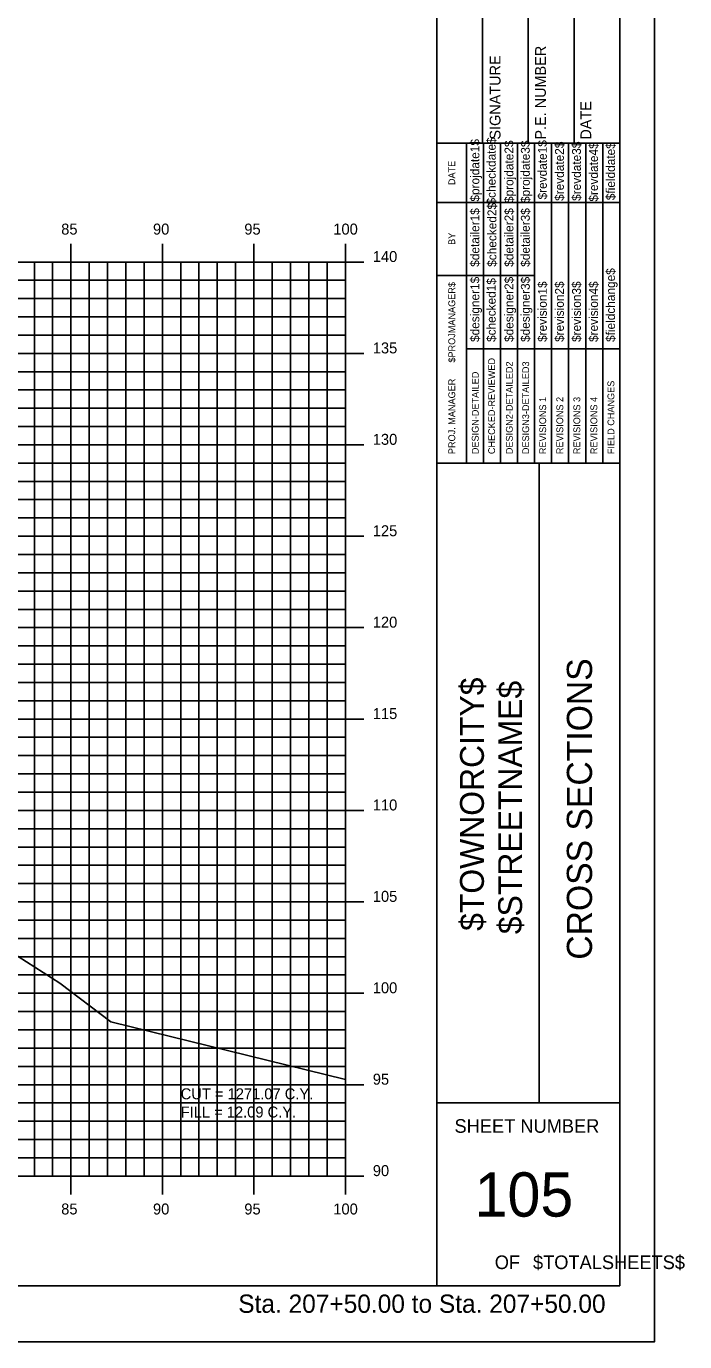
# Model space of a CAD drawing. Extents: x 850598 to 870284, y 366541 to 366651.
# Drawn here: x 868695.7 to 868731.7, y 366541.2 to 366613.1 of the extents above; entities that cross this region are included whole.
import ezdxf

# ---------------------------------------------------------------- set-up
doc = ezdxf.new("R2010")
doc.units = 0
for name, color, linetype in [('BORDER', 7, 'Continuous'), ('D_Text_Standard', 7, 'Continuous'), ('H_V ANNOTATION', 7, 'Continuous'), ('HIGHWAY_TITLE', 7, 'Continuous'), ('MAJOR', 7, 'Continuous'), ('MINOR', 7, 'Continuous'), ('PLOT BOUNDARY', 7, 'Continuous'), ('S_Roadway_Centerline', 7, 'Continuous')]:
    doc.layers.add(name, color=color, linetype=linetype)

msp = doc.modelspace()

# ---------------------------------------------------------------- linework, layer by layer
at = {"layer": 'BORDER'}
for p, q in [((868718.177, 366544.225), (868718.177, 366649.225)), ((868728.177, 366544.225), (868728.177, 366649.225)), ((868720.677, 366606.728), (868720.677, 366615.376)), ((868723.177, 366606.728), (868723.177, 366615.376)), ((868725.677, 366606.728), (868725.677, 366615.376)), ((868718.177, 366606.728), (868728.177, 366606.728)), ((868718.177, 366589.228), (868728.177, 366589.228)), ((868723.768, 366554.228), (868723.768, 366589.228)), ((868718.177, 366554.228), (868728.177, 366554.228)), ((868568.177, 366544.225), (868728.177, 366544.225))]:
    msp.add_line(p, q, dxfattribs=at)
for points in [[(868719.792, 366603.478), (868719.792, 366606.728)], [(868720.725, 366589.231), (868720.725, 366606.728)], [(868721.656, 366606.728), (868721.656, 366589.231)], [(868722.588, 366589.231), (868722.588, 366606.728)], [(868723.52, 366589.231), (868723.52, 366606.728)], [(868724.452, 366589.231), (868724.452, 366606.728)], [(868725.383, 366589.231), (868725.383, 366606.728)], [(868726.315, 366589.231), (868726.315, 366606.728)], [(868727.247, 366589.231), (868727.247, 366606.728)], [(868719.793, 366589.231), (868719.793, 366606.022)], [(868718.177, 366603.478), (868728.177, 366603.478)], [(868718.177, 366599.478), (868719.793, 366599.478)], [(868719.792, 366599.478), (868723.519, 366599.478)], [(868719.792, 366595.478), (868728.177, 366595.478)]]:
    msp.add_lwpolyline(points, dxfattribs=at)
at = {"layer": 'MAJOR'}
for p, q in [((868698.177, 366601.227), (868698.177, 366600.225)), ((868698.177, 366601.227), (868698.177, 366600.225)), ((868703.177, 366601.227), (868703.177, 366600.225)), ((868703.177, 366601.227), (868703.177, 366600.225)), ((868708.177, 366601.227), (868708.177, 366600.225)), ((868708.177, 366601.227), (868708.177, 366600.225)), ((868713.177, 366601.227), (868713.177, 366600.225)), ((868713.177, 366601.227), (868713.177, 366600.225)), ((868573.177, 366600.225), (868713.177, 366600.225)), ((868573.177, 366600.225), (868713.177, 366600.225)), ((868573.177, 366600.225), (868713.177, 366600.225)), ((868573.177, 366600.225), (868713.177, 366600.225)), ((868698.177, 366550.225), (868698.177, 366600.225)), ((868698.177, 366550.225), (868698.177, 366600.225)), ((868703.177, 366550.225), (868703.177, 366600.225)), ((868703.177, 366550.225), (868703.177, 366600.225)), ((868708.177, 366550.225), (868708.177, 366600.225)), ((868708.177, 366550.225), (868708.177, 366600.225)), ((868714.179, 366600.225), (868712.175, 366600.225)), ((868714.179, 366600.225), (868712.175, 366600.225)), ((868713.177, 366550.225), (868713.177, 366600.225)), ((868713.177, 366550.225), (868713.177, 366600.225)), ((868713.177, 366550.225), (868713.177, 366600.225)), ((868713.177, 366550.225), (868713.177, 366600.225)), ((868573.177, 366595.225), (868713.177, 366595.225)), ((868573.177, 366595.225), (868713.177, 366595.225)), ((868714.179, 366595.225), (868712.175, 366595.225)), ((868714.179, 366595.225), (868712.175, 366595.225)), ((868573.177, 366590.225), (868713.177, 366590.225)), ((868573.177, 366590.225), (868713.177, 366590.225)), ((868714.179, 366590.225), (868712.175, 366590.225)), ((868714.179, 366590.225), (868712.175, 366590.225)), ((868573.177, 366585.225), (868713.177, 366585.225)), ((868573.177, 366585.225), (868713.177, 366585.225)), ((868714.179, 366585.225), (868712.175, 366585.225)), ((868714.179, 366585.225), (868712.175, 366585.225)), ((868573.177, 366580.225), (868713.177, 366580.225)), ((868573.177, 366580.225), (868713.177, 366580.225)), ((868714.179, 366580.225), (868712.175, 366580.225)), ((868714.179, 366580.225), (868712.175, 366580.225)), ((868573.177, 366575.225), (868713.177, 366575.225)), ((868573.177, 366575.225), (868713.177, 366575.225)), ((868714.179, 366575.225), (868712.175, 366575.225)), ((868714.179, 366575.225), (868712.175, 366575.225)), ((868573.177, 366570.225), (868713.177, 366570.225)), ((868573.177, 366570.225), (868713.177, 366570.225)), ((868714.179, 366570.225), (868712.175, 366570.225)), ((868714.179, 366570.225), (868712.175, 366570.225)), ((868573.177, 366565.225), (868713.177, 366565.225)), ((868573.177, 366565.225), (868713.177, 366565.225)), ((868714.179, 366565.225), (868712.175, 366565.225)), ((868714.179, 366565.225), (868712.175, 366565.225)), ((868573.177, 366560.225), (868713.177, 366560.225)), ((868573.177, 366560.225), (868713.177, 366560.225)), ((868714.179, 366560.225), (868712.175, 366560.225)), ((868714.179, 366560.225), (868712.175, 366560.225)), ((868573.177, 366555.225), (868713.177, 366555.225)), ((868573.177, 366555.225), (868713.177, 366555.225)), ((868714.179, 366555.225), (868712.175, 366555.225)), ((868714.179, 366555.225), (868712.175, 366555.225)), ((868573.177, 366550.225), (868713.177, 366550.225)), ((868573.177, 366550.225), (868713.177, 366550.225)), ((868573.177, 366550.225), (868713.177, 366550.225)), ((868573.177, 366550.225), (868713.177, 366550.225)), ((868698.177, 366549.223), (868698.177, 366550.225)), ((868698.177, 366549.223), (868698.177, 366550.225)), ((868703.177, 366549.223), (868703.177, 366550.225)), ((868703.177, 366549.223), (868703.177, 366550.225)), ((868708.177, 366549.223), (868708.177, 366550.225)), ((868708.177, 366549.223), (868708.177, 366550.225)), ((868714.179, 366550.225), (868712.175, 366550.225)), ((868714.179, 366550.225), (868712.175, 366550.225)), ((868713.177, 366549.223), (868713.177, 366550.225)), ((868713.177, 366549.223), (868713.177, 366550.225))]:
    msp.add_line(p, q, dxfattribs=at)
at = {"layer": 'MINOR'}
for p, q in [((868696.177, 366550.225), (868696.177, 366600.225)), ((868696.177, 366550.225), (868696.177, 366600.225)), ((868697.177, 366550.225), (868697.177, 366600.225)), ((868697.177, 366550.225), (868697.177, 366600.225)), ((868699.177, 366550.225), (868699.177, 366600.225)), ((868699.177, 366550.225), (868699.177, 366600.225)), ((868700.177, 366550.225), (868700.177, 366600.225)), ((868700.177, 366550.225), (868700.177, 366600.225)), ((868701.177, 366550.225), (868701.177, 366600.225)), ((868701.177, 366550.225), (868701.177, 366600.225)), ((868702.177, 366550.225), (868702.177, 366600.225)), ((868702.177, 366550.225), (868702.177, 366600.225)), ((868704.177, 366550.225), (868704.177, 366600.225)), ((868704.177, 366550.225), (868704.177, 366600.225)), ((868705.177, 366550.225), (868705.177, 366600.225)), ((868705.177, 366550.225), (868705.177, 366600.225)), ((868706.177, 366550.225), (868706.177, 366600.225)), ((868706.177, 366550.225), (868706.177, 366600.225)), ((868707.177, 366550.225), (868707.177, 366600.225)), ((868707.177, 366550.225), (868707.177, 366600.225)), ((868709.177, 366550.225), (868709.177, 366600.225)), ((868709.177, 366550.225), (868709.177, 366600.225)), ((868710.177, 366550.225), (868710.177, 366600.225)), ((868710.177, 366550.225), (868710.177, 366600.225)), ((868711.177, 366550.225), (868711.177, 366600.225)), ((868711.177, 366550.225), (868711.177, 366600.225)), ((868712.177, 366550.225), (868712.177, 366600.225)), ((868712.177, 366550.225), (868712.177, 366600.225)), ((868573.177, 366599.225), (868713.177, 366599.225)), ((868573.177, 366599.225), (868713.177, 366599.225)), ((868713.177, 366599.225), (868712.175, 366599.225)), ((868713.177, 366599.225), (868712.175, 366599.225)), ((868573.177, 366598.225), (868713.177, 366598.225)), ((868573.177, 366598.225), (868713.177, 366598.225)), ((868713.177, 366598.225), (868712.175, 366598.225)), ((868713.177, 366598.225), (868712.175, 366598.225)), ((868573.177, 366597.225), (868713.177, 366597.225)), ((868573.177, 366597.225), (868713.177, 366597.225)), ((868713.177, 366597.225), (868712.175, 366597.225)), ((868713.177, 366597.225), (868712.175, 366597.225)), ((868573.177, 366596.225), (868713.177, 366596.225)), ((868573.177, 366596.225), (868713.177, 366596.225)), ((868713.177, 366596.225), (868712.175, 366596.225)), ((868713.177, 366596.225), (868712.175, 366596.225)), ((868573.177, 366594.225), (868713.177, 366594.225)), ((868573.177, 366594.225), (868713.177, 366594.225)), ((868713.177, 366594.225), (868712.175, 366594.225)), ((868713.177, 366594.225), (868712.175, 366594.225)), ((868573.177, 366593.225), (868713.177, 366593.225)), ((868573.177, 366593.225), (868713.177, 366593.225)), ((868713.177, 366593.225), (868712.175, 366593.225)), ((868713.177, 366593.225), (868712.175, 366593.225)), ((868573.177, 366592.225), (868713.177, 366592.225)), ((868573.177, 366592.225), (868713.177, 366592.225)), ((868713.177, 366592.225), (868712.175, 366592.225)), ((868713.177, 366592.225), (868712.175, 366592.225)), ((868573.177, 366591.225), (868713.177, 366591.225)), ((868573.177, 366591.225), (868713.177, 366591.225)), ((868713.177, 366591.225), (868712.175, 366591.225)), ((868713.177, 366591.225), (868712.175, 366591.225)), ((868573.177, 366589.225), (868713.177, 366589.225)), ((868573.177, 366589.225), (868713.177, 366589.225)), ((868713.177, 366589.225), (868712.175, 366589.225)), ((868713.177, 366589.225), (868712.175, 366589.225)), ((868573.177, 366588.225), (868713.177, 366588.225)), ((868573.177, 366588.225), (868713.177, 366588.225)), ((868713.177, 366588.225), (868712.175, 366588.225)), ((868713.177, 366588.225), (868712.175, 366588.225)), ((868573.177, 366587.225), (868713.177, 366587.225)), ((868573.177, 366587.225), (868713.177, 366587.225)), ((868713.177, 366587.225), (868712.175, 366587.225)), ((868713.177, 366587.225), (868712.175, 366587.225)), ((868573.177, 366586.225), (868713.177, 366586.225)), ((868573.177, 366586.225), (868713.177, 366586.225)), ((868713.177, 366586.225), (868712.175, 366586.225)), ((868713.177, 366586.225), (868712.175, 366586.225)), ((868573.177, 366584.225), (868713.177, 366584.225)), ((868573.177, 366584.225), (868713.177, 366584.225)), ((868713.177, 366584.225), (868712.175, 366584.225)), ((868713.177, 366584.225), (868712.175, 366584.225)), ((868573.177, 366583.225), (868713.177, 366583.225)), ((868573.177, 366583.225), (868713.177, 366583.225)), ((868713.177, 366583.225), (868712.175, 366583.225)), ((868713.177, 366583.225), (868712.175, 366583.225)), ((868573.177, 366582.225), (868713.177, 366582.225)), ((868573.177, 366582.225), (868713.177, 366582.225)), ((868713.177, 366582.225), (868712.175, 366582.225)), ((868713.177, 366582.225), (868712.175, 366582.225)), ((868573.177, 366581.225), (868713.177, 366581.225)), ((868573.177, 366581.225), (868713.177, 366581.225)), ((868713.177, 366581.225), (868712.175, 366581.225)), ((868713.177, 366581.225), (868712.175, 366581.225)), ((868573.177, 366579.225), (868713.177, 366579.225)), ((868573.177, 366579.225), (868713.177, 366579.225)), ((868713.177, 366579.225), (868712.175, 366579.225)), ((868713.177, 366579.225), (868712.175, 366579.225)), ((868573.177, 366578.225), (868713.177, 366578.225)), ((868573.177, 366578.225), (868713.177, 366578.225)), ((868713.177, 366578.225), (868712.175, 366578.225)), ((868713.177, 366578.225), (868712.175, 366578.225)), ((868573.177, 366577.225), (868713.177, 366577.225)), ((868573.177, 366577.225), (868713.177, 366577.225)), ((868713.177, 366577.225), (868712.175, 366577.225)), ((868713.177, 366577.225), (868712.175, 366577.225)), ((868573.177, 366576.225), (868713.177, 366576.225)), ((868573.177, 366576.225), (868713.177, 366576.225)), ((868713.177, 366576.225), (868712.175, 366576.225)), ((868713.177, 366576.225), (868712.175, 366576.225)), ((868573.177, 366574.225), (868713.177, 366574.225)), ((868573.177, 366574.225), (868713.177, 366574.225)), ((868713.177, 366574.225), (868712.175, 366574.225)), ((868713.177, 366574.225), (868712.175, 366574.225)), ((868573.177, 366573.225), (868713.177, 366573.225)), ((868573.177, 366573.225), (868713.177, 366573.225)), ((868713.177, 366573.225), (868712.175, 366573.225)), ((868713.177, 366573.225), (868712.175, 366573.225)), ((868573.177, 366572.225), (868713.177, 366572.225)), ((868573.177, 366572.225), (868713.177, 366572.225)), ((868713.177, 366572.225), (868712.175, 366572.225)), ((868713.177, 366572.225), (868712.175, 366572.225)), ((868573.177, 366571.225), (868713.177, 366571.225)), ((868573.177, 366571.225), (868713.177, 366571.225)), ((868713.177, 366571.225), (868712.175, 366571.225)), ((868713.177, 366571.225), (868712.175, 366571.225)), ((868573.177, 366569.225), (868713.177, 366569.225)), ((868573.177, 366569.225), (868713.177, 366569.225)), ((868713.177, 366569.225), (868712.175, 366569.225)), ((868713.177, 366569.225), (868712.175, 366569.225)), ((868573.177, 366568.225), (868713.177, 366568.225)), ((868573.177, 366568.225), (868713.177, 366568.225)), ((868713.177, 366568.225), (868712.175, 366568.225)), ((868713.177, 366568.225), (868712.175, 366568.225)), ((868573.177, 366567.225), (868713.177, 366567.225)), ((868573.177, 366567.225), (868713.177, 366567.225)), ((868713.177, 366567.225), (868712.175, 366567.225)), ((868713.177, 366567.225), (868712.175, 366567.225)), ((868573.177, 366566.225), (868713.177, 366566.225)), ((868573.177, 366566.225), (868713.177, 366566.225)), ((868713.177, 366566.225), (868712.175, 366566.225)), ((868713.177, 366566.225), (868712.175, 366566.225)), ((868573.177, 366564.225), (868713.177, 366564.225)), ((868573.177, 366564.225), (868713.177, 366564.225)), ((868713.177, 366564.225), (868712.175, 366564.225)), ((868713.177, 366564.225), (868712.175, 366564.225)), ((868573.177, 366563.225), (868713.177, 366563.225)), ((868573.177, 366563.225), (868713.177, 366563.225)), ((868713.177, 366563.225), (868712.175, 366563.225)), ((868713.177, 366563.225), (868712.175, 366563.225)), ((868573.177, 366562.225), (868713.177, 366562.225)), ((868573.177, 366562.225), (868713.177, 366562.225)), ((868713.177, 366562.225), (868712.175, 366562.225)), ((868713.177, 366562.225), (868712.175, 366562.225)), ((868573.177, 366561.225), (868713.177, 366561.225)), ((868573.177, 366561.225), (868713.177, 366561.225)), ((868713.177, 366561.225), (868712.175, 366561.225)), ((868713.177, 366561.225), (868712.175, 366561.225)), ((868573.177, 366559.225), (868713.177, 366559.225)), ((868573.177, 366559.225), (868713.177, 366559.225)), ((868713.177, 366559.225), (868712.175, 366559.225)), ((868713.177, 366559.225), (868712.175, 366559.225)), ((868573.177, 366558.225), (868713.177, 366558.225)), ((868573.177, 366558.225), (868713.177, 366558.225)), ((868713.177, 366558.225), (868712.175, 366558.225)), ((868713.177, 366558.225), (868712.175, 366558.225)), ((868573.177, 366557.225), (868713.177, 366557.225)), ((868573.177, 366557.225), (868713.177, 366557.225)), ((868713.177, 366557.225), (868712.175, 366557.225)), ((868713.177, 366557.225), (868712.175, 366557.225)), ((868573.177, 366556.225), (868713.177, 366556.225)), ((868573.177, 366556.225), (868713.177, 366556.225)), ((868713.177, 366556.225), (868712.175, 366556.225)), ((868713.177, 366556.225), (868712.175, 366556.225)), ((868573.177, 366554.225), (868713.177, 366554.225)), ((868573.177, 366554.225), (868713.177, 366554.225)), ((868713.177, 366554.225), (868712.175, 366554.225)), ((868713.177, 366554.225), (868712.175, 366554.225)), ((868573.177, 366553.225), (868713.177, 366553.225)), ((868573.177, 366553.225), (868713.177, 366553.225)), ((868713.177, 366553.225), (868712.175, 366553.225)), ((868713.177, 366553.225), (868712.175, 366553.225)), ((868573.177, 366552.225), (868713.177, 366552.225)), ((868573.177, 366552.225), (868713.177, 366552.225)), ((868713.177, 366552.225), (868712.175, 366552.225)), ((868713.177, 366552.225), (868712.175, 366552.225)), ((868573.177, 366551.225), (868713.177, 366551.225)), ((868573.177, 366551.225), (868713.177, 366551.225)), ((868713.177, 366551.225), (868712.175, 366551.225)), ((868713.177, 366551.225), (868712.175, 366551.225))]:
    msp.add_line(p, q, dxfattribs=at)
at = {"layer": 'PLOT BOUNDARY'}
msp.add_lwpolyline([(868560.084, 366541.166), (868730.084, 366541.166), (868730.084, 366651.166), (868560.084, 366651.166)], close=True, dxfattribs=at)
at = {"layer": 'S_Roadway_Centerline'}
msp.add_lwpolyline([(868633.568, 366583.543), (868641.711, 366583.187), (868644.404, 366583.073), (868645.754, 366582.987), (868648.196, 366582.855), (868650.605, 366582.513), (868654.333, 366581.897), (868657.204, 366580.94), (868658.832, 366580.65), (868666.687, 366579.775), (868676.349, 366573.238), (868676.835, 366572.917), (868677.218, 366572.765), (868684.833, 366569.358), (868685.257, 366568.714), (868688.115, 366566.625), (868688.438, 366566.609), (868697.575, 366560.772), (868700.366, 366558.655), (868713.177, 366555.511)], dxfattribs=at)

# ---------------------------------------------------------------- texts
at = {"layer": 'BORDER'}
for s, height, rotation, p in [('SIGNATURE', 0.5906, 90, (868721.658, 366606.92)), ('P.E. NUMBER', 0.59055, 90, (868724.138, 366606.92)), ('DATE', 0.5906, 90, (868726.618, 366606.92)), ('$projdate1$', 0.48455, 90, (868720.5, 366603.529)), ('$checkdate$', 0.48455, 90, (868721.395, 366603.371)), ('$projdate2$', 0.48455, 90, (868722.364, 366603.45)), ('$projdate3$', 0.48455, 90, (868723.258, 366603.45)), ('$revdate1$', 0.4845, 90, (868724.19, 366603.647)), ('$revdate2$', 0.4845, 90, (868725.121, 366603.568)), ('$revdate3$', 0.4845, 90, (868726.053, 366603.568)), ('$revdate4$', 0.4845, 90, (868726.985, 366603.529)), ('$fielddate$', 0.48455, 90, (868727.916, 366603.607)), ('DATE', 0.3714, 90, (868719.182, 366604.434)), ('$checked2$', 0.4845, 90, (868721.432, 366599.963)), ('$detailer1$', 0.48455, 90, (868720.5, 366599.963)), ('$detailer2$', 0.48455, 90, (868722.364, 366599.963)), ('$detailer3$', 0.48455, 90, (868723.258, 366599.963)), ('BY', 0.3714, 90, (868719.182, 366601.163)), ('$fieldchange$', 0.48455, 90, (868727.916, 366595.851)), ('$designer1$', 0.48455, 90, (868720.5, 366595.851)), ('$checked1$', 0.4845, 90, (868721.395, 366595.851)), ('$designer2$', 0.48455, 90, (868722.364, 366595.851)), ('$designer3$', 0.48455, 90, (868723.258, 366595.851)), ('$revision1$', 0.48455, 90, (868724.19, 366595.851)), ('$revision2$', 0.48455, 90, (868725.121, 366595.851)), ('$revision3$', 0.48455, 90, (868726.053, 366595.851)), ('$revision4$', 0.48455, 90, (868726.985, 366595.851)), ('$PROJMANAGER$', 0.37275, 90, (868719.182, 366594.723)), ('CHECKED-REVIEWED', 0.37275, 90, (868721.358, 366589.716)), ('DESIGN-DETAILED', 0.37275, 90, (868720.464, 366589.716)), ('DESIGN2-DETAILED2', 0.37275, 90, (868722.327, 366589.716)), ('DESIGN3-DETAILED3', 0.37275, 90, (868723.222, 366589.716)), ('PROJ. MANAGER', 0.37275, 90, (868719.182, 366589.716)), ('FIELD CHANGES', 0.37275, 90, (868727.88, 366589.716)), ('REVISIONS 1', 0.37275, 90, (868724.153, 366589.716)), ('REVISIONS 2', 0.37275, 90, (868725.085, 366589.716)), ('REVISIONS 3', 0.37275, 90, (868726.017, 366589.716)), ('REVISIONS 4', 0.37275, 90, (868726.948, 366589.716)), ('CROSS SECTIONS', 1.37787, 90, (868726.662, 366562.062)), ('SHEET NUMBER', 0.74527, 360, (868719.143, 366552.592)), ('105', 2.4194, 360, (868720.238, 366548.008)), ('OF', 0.7453, 360, (868721.344, 366545.138)), ('$TOTALSHEETS$', 0.74527, 360, (868723.434, 366545.138))]:
    msp.add_text(s, height=height, rotation=rotation, dxfattribs=at).set_placement(p)
at = {"layer": 'D_Text_Standard'}
for s, p in [('CUT = 1271.07 C.Y.', (868704.177, 366554.425)), ('FILL = 12.09 C.Y.', (868704.177, 366553.429))]:
    msp.add_text(s, height=0.6, dxfattribs=at).set_placement(p)
at = {"layer": 'H_V ANNOTATION'}
for s, height, p in [('85', 0.6, (868697.645, 366601.725)), ('90', 0.6, (868702.663, 366601.725)), ('95', 0.6, (868707.655, 366601.725)), ('100', 0.6, (868712.519, 366601.725)), ('140', 0.6, (868714.677, 366600.225)), ('135', 0.6, (868714.677, 366595.225)), ('130', 0.6, (868714.677, 366590.225)), ('125', 0.6, (868714.677, 366585.225)), ('120', 0.6, (868714.677, 366580.225)), ('115', 0.6, (868714.677, 366575.225)), ('110', 0.6, (868714.677, 366570.225)), ('105', 0.6, (868714.677, 366565.225)), ('100', 0.6, (868714.677, 366560.225)), ('95', 0.6, (868714.677, 366555.225)), ('90', 0.6, (868714.677, 366550.225)), ('85', 0.6, (868697.645, 366548.125)), ('90', 0.6, (868702.663, 366548.125)), ('95', 0.6, (868707.655, 366548.125)), ('100', 0.6, (868712.519, 366548.125)), ('Sta. 207+50.00 to Sta. 207+50.00', 1.0002, (868707.323, 366542.745))]:
    msp.add_text(s, height=height, dxfattribs=at).set_placement(p)
at = {"layer": 'HIGHWAY_TITLE'}
for s, p in [('$TOWNORCITY$', (868720.75, 366563.637)), ('$STREETNAME$', (868722.837, 366563.457))]:
    msp.add_text(s, height=1.30428, rotation=90, dxfattribs=at).set_placement(p)

doc.saveas('drawing.dxf')
